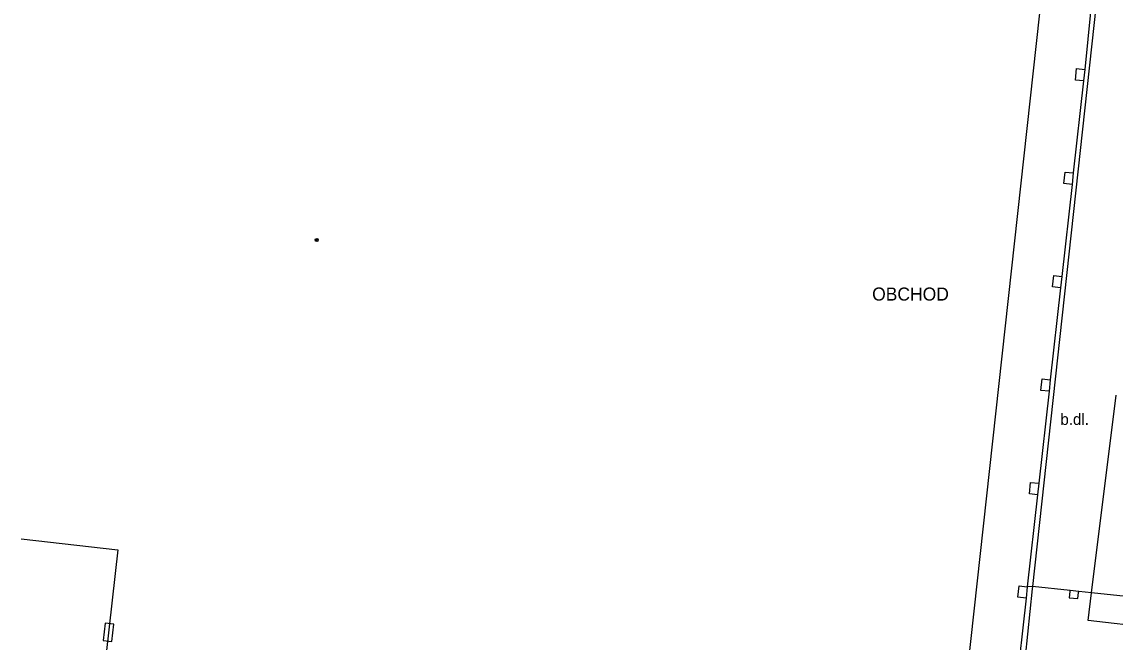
# Model space of a CAD drawing. Extents: x -595546 to -593986, y -1160845 to -1159202.
# Drawn here: x -594233 to -594170.3, y -1160012 to -1159976.4 of the extents above; entities that cross this region are included whole.
import ezdxf

# ---------------------------------------------------------------- set-up
doc = ezdxf.new("R2010")
doc.units = 0
for name, color, linetype in [('Level 24', 7, 'Continuous'), ('Level 39', 7, 'Continuous'), ('Specificka linie pasportu komunikaci', 7, 'Continuous'), ('TM - budovy zdene_ betonove - NP', 7, 'Continuous'), ('TM - budovy zdene_ betonove - VP', 7, 'Continuous'), ('TM - popis objektu', 7, 'Continuous'), ('TM - popis povrchu', 7, 'Continuous'), ('TM - rozhrani ploch obecne - NP', 7, 'Continuous'), ('TM - rozhrani ploch obecne - VP', 7, 'Continuous')]:
    doc.layers.add(name, color=color, linetype=linetype)

msp = doc.modelspace()

# ---------------------------------------------------------------- linework, layer by layer
at = {"layer": 'Level 24'}
msp.add_lwpolyline([(-594228.24, -1160010.888), (-594228.356, -1160011.881), (-594227.859, -1160011.939), (-594227.743, -1160010.945)], close=True, dxfattribs=at)
at = {"layer": 'Level 39'}
for radius in [0.09, 0.0398]:
    msp.add_circle((-594216.1, -1159988.88), radius, dxfattribs=at)
at = {"layer": 'Specificka linie pasportu komunikaci'}
for points in [[(-594175.02, -1160008.77), (-594175.33, -1160008.79)], [(-594172.87, -1160009.01), (-594172.88, -1160009.07), (-594172.92, -1160009.42), (-594172.42, -1160009.46), (-594172.38, -1160009.13), (-594172.37, -1160009.06)]]:
    msp.add_lwpolyline(points, dxfattribs=at)
at = {"layer": 'TM - budovy zdene_ betonove - NP'}
for points in [[(-594178.92, -1160015.07), (-594174.26, -1159972.69)], [(-594233.06, -1160006.05), (-594227.52, -1160006.67)], [(-594227.52, -1160006.67), (-594228.19, -1160012.63)]]:
    msp.add_lwpolyline(points, dxfattribs=at)
at = {"layer": 'TM - budovy zdene_ betonove - VP'}
for points in [[(-594170.85, -1159970.59), (-594175.02, -1160008.77)], [(-594175.04, -1160008.92), (-594175.72, -1160015.43)], [(-594175.02, -1160008.77), (-594175.04, -1160008.92)]]:
    msp.add_lwpolyline(points, dxfattribs=at)
at = {"layer": 'TM - rozhrani ploch obecne - NP'}
for points in [[(-594171.49, -1159973.65), (-594172.03, -1159979.09)], [(-594172.1, -1159979.75), (-594172.57, -1159979.7), (-594172.5, -1159979.03), (-594172.03, -1159979.09)], [(-594172.03, -1159979.09), (-594172.1, -1159979.75)], [(-594172.1, -1159979.75), (-594172.69, -1159985.03)], [(-594172.76, -1159985.69), (-594173.23, -1159985.64), (-594173.16, -1159984.98), (-594172.69, -1159985.03)], [(-594172.69, -1159985.03), (-594172.76, -1159985.69)], [(-594172.76, -1159985.69), (-594173.35, -1159990.97)], [(-594173.42, -1159991.63), (-594173.89, -1159991.58), (-594173.81, -1159990.92)], [(-594173.81, -1159990.92), (-594173.35, -1159990.97)], [(-594173.35, -1159990.97), (-594173.42, -1159991.63)], [(-594173.42, -1159991.63), (-594174.01, -1159996.91)], [(-594174.08, -1159997.57), (-594174.55, -1159997.52), (-594174.48, -1159996.86), (-594174.01, -1159996.91)], [(-594174.01, -1159996.91), (-594174.08, -1159997.57)], [(-594174.08, -1159997.57), (-594174.67, -1160002.85)], [(-594174.74, -1160003.51), (-594175.21, -1160003.46), (-594175.14, -1160002.8), (-594174.67, -1160002.85)], [(-594174.67, -1160002.85), (-594174.74, -1160003.51)], [(-594174.74, -1160003.51), (-594175.33, -1160008.79)], [(-594175.4, -1160009.45), (-594175.87, -1160009.4), (-594175.8, -1160008.74), (-594175.33, -1160008.79)], [(-594175.33, -1160008.79), (-594175.4, -1160009.45)], [(-594168.02, -1160009.53), (-594168.19, -1160011.16), (-594171.84, -1160010.73), (-594171.64, -1160009.14)], [(-594175.4, -1160009.45), (-594175.99, -1160014.73)]]:
    msp.add_lwpolyline(points, dxfattribs=at)
at = {"layer": 'TM - rozhrani ploch obecne - VP'}
for points in [[(-594171.64, -1160009.14), (-594170.23, -1159997.79)], [(-594172.87, -1160009.01), (-594175.02, -1160008.77)], [(-594172.37, -1160009.06), (-594172.87, -1160009.01)], [(-594171.64, -1160009.14), (-594172.37, -1160009.06)], [(-594168.02, -1160009.53), (-594171.64, -1160009.14)]]:
    msp.add_lwpolyline(points, dxfattribs=at)

# ---------------------------------------------------------------- texts
at = {"layer": 'TM - popis objektu'}
msp.add_text('OBCHOD', height=0.75, dxfattribs=at).set_placement((-594184.23, -1159992.36))
at = {"layer": 'TM - popis povrchu'}
msp.add_text('b.dl.', height=0.65, dxfattribs=at).set_placement((-594173.43, -1159999.5))

doc.saveas('drawing.dxf')
